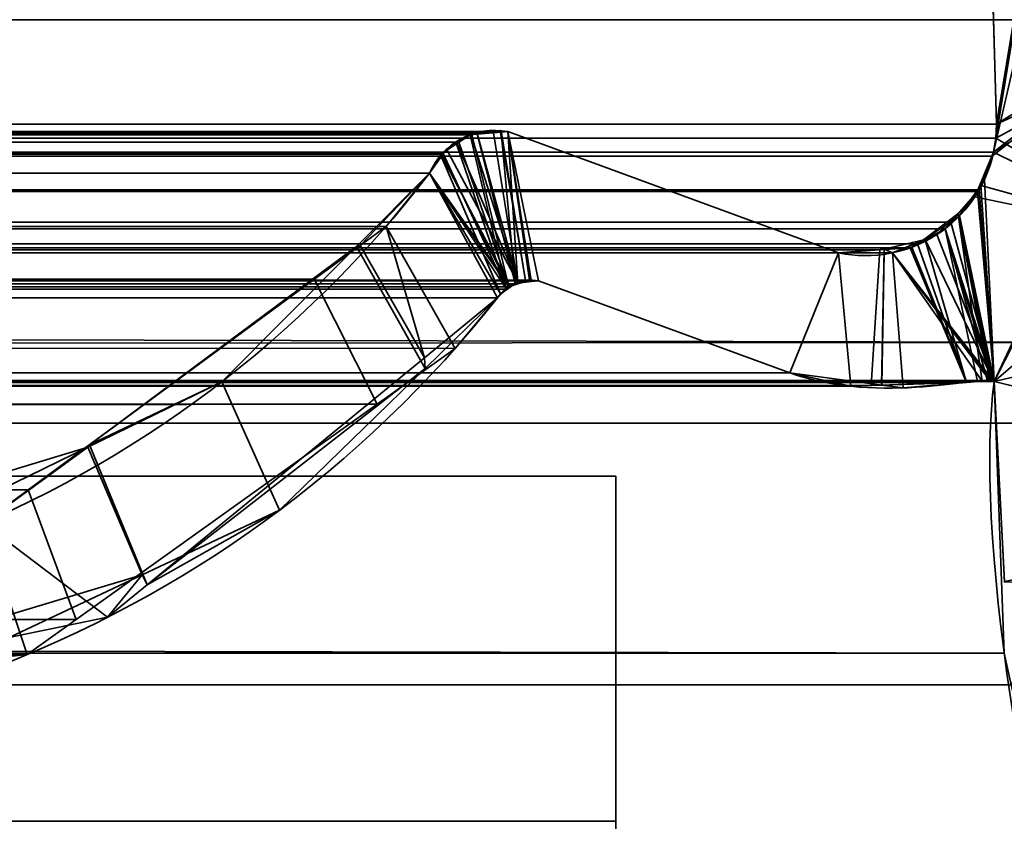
# Model space of a CAD drawing. Header units: millimetres. Extents: x -603 to 3703, y -121 to 193.
# Tile 280 of 656: x 405.55 to 411.25, y -2 to 2.65. Entities that reach past the tile are written whole.
import ezdxf

# ---------------------------------------------------------------- set-up
doc = ezdxf.new("R2010")
doc.units = ezdxf.units.MM
doc.layers.add('151', color=7, linetype='Continuous', true_color=0xffffff)

# ---------------------------------------------------------------- blocks, each defined once
blk = doc.blocks.new('UG_SURFACE_001')
at = {"layer": '151', "color": 252, "linetype": 'Continuous', "lineweight": 35}
for points in [[(603, -18, 2212.25), (603, 174.4, 2212.25), (-603, 174.4, 2212.25), (-603, -18, 2212.25)], [(-453, -18, 2062.2499), (-453, 174.4, 2062.2499), (453, 174.4, 2062.2499), (453, -18, 2062.2499)]]:
    blk.add_3dface(points, dxfattribs=at)
blk = doc.blocks.new('UG_SURFACE_002')
at = {"layer": '151', "color": 35, "linetype": 'Continuous', "lineweight": 35}
for points in [[(-354, 0, 933), (-328, 0, 936.5), (409, 0, 2), (-409, 0, 2)], [(-328, 0, 1523.5), (-354, 0, 1527), (-409, 0, 2019.0001), (409, 0, 2019.0001)], [(-4.4741, 0, 1356.951), (0, 0, 1355.9999), (409, 0, 2), (-328, 0, 936.5)], [(-328, 0, 1171.5), (409, 0, 2019.0001), (-6.4656, 0, 1375.8992), (-9.5263, 0, 1372.4999)], [(409, 0, 2019.0001), (-328, 0, 1171.5), (-328, 0, 1385.5)], [(-328, 0, 1385.5), (-328, 0, 1523.5), (409, 0, 2019.0001)], [(-2.287, 0, 1377.7596), (-6.4656, 0, 1375.8992), (409, 0, 2019.0001)], [(409, 0, 2019.0001), (2.287, 0, 1377.7596), (-2.287, 0, 1377.7596)], [(409, 0, 2), (0, 0, 1355.9999), (4.4741, 0, 1356.951)], [(6.4656, 0, 1375.8992), (2.287, 0, 1377.7596), (409, 0, 2019.0001)], [(4.4741, 0, 1356.951), (8.1746, 0, 1359.6395), (409, 0, 2)], [(9.5263, 0, 1372.4999), (6.4656, 0, 1375.8992), (409, 0, 2019.0001)], [(8.1746, 0, 1359.6395), (10.4616, 0, 1363.6009), (409, 0, 2)], [(409, 0, 2019.0001), (10.9397, 0, 1368.1498), (9.5263, 0, 1372.4999)], [(409, 0, 2019.0001), (409, 0, 2), (10.4616, 0, 1363.6009), (10.9397, 0, 1368.1498)], [(-409, -34, 2019.0001), (409, -34, 2019.0001), (409, 0, 2019.0001), (-409, 0, 2019.0001)], [(-409, 0, 2), (409, 0, 2), (409, -2), (-409, -2)], [(409, 0, 2019.0001), (409, -18, 724), (409, -15.8565, 722.7961)], [(409, 0, 2019.0001), (409, -18, 1301), (409, -15.8565, 1299.7961)], [(409, 0, 2), (409, -13.436, 715.375), (409, -14.9023, 713.7527)], [(409, 0, 2019.0001), (409, -12.9879, 719.6223), (409, -12.7588, 717.4512)], [(409, -15.8565, 722.7961), (409, -14.0836, 721.5129), (409, 0, 2019.0001)], [(409, -14.0836, 721.5129), (409, -12.9879, 719.6223), (409, 0, 2019.0001)], [(409, -15.8565, 1299.7961), (409, -14.0836, 1298.5129), (409, 0, 2019.0001)], [(409, 0, 2), (409, -12.7588, 717.4512), (409, -13.436, 715.375)], [(409, -14.9023, 713.7527), (409, -18, 712), (409, 0, 2)], [(409, -12.7588, 717.4512), (409, 0, 2), (409, 0, 2019.0001)], [(409, -18, 724), (409, 0, 2019.0001), (409, -12.7588, 1294.4512)], [(409, 0, 2019.0001), (409, -18, 1878), (409, -18, 1877.25), (409, -15.8565, 1876.7961)], [(409, -2), (409, 0, 2), (409, -18, 135), (409, -20.226, 135.4248)], [(409, -14.0836, 1298.5129), (409, -12.9879, 1296.6224), (409, 0, 2019.0001)], [(409, 0, 2019.0001), (409, -12.9879, 1873.6223), (409, -12.7588, 1871.4513)], [(409, -15.8565, 1876.7961), (409, -14.0836, 1875.513), (409, 0, 2019.0001)], [(409, 0, 2019.0001), (409, -22.2185, 1876.2825), (409, -20.226, 1877.5752)], [(409, 0, 2), (409, -14.9023, 136.7527), (409, -16.9043, 135.8647)], [(409, -12.9879, 1296.6224), (409, -12.7588, 1294.4512), (409, 0, 2019.0001)], [(409, -14.0836, 1875.513), (409, -12.9879, 1873.6223), (409, 0, 2019.0001)], [(409, 0, 2019.0001), (409, -23.5535, 1874.3222), (409, -22.2185, 1876.2825)], [(409, 0, 2), (409, -13.436, 138.375), (409, -14.9023, 136.7527)], [(409, -12.7588, 1871.4513), (409, -18, 1301), (409, 0, 2019.0001)], [(409, 0, 2019.0001), (409, -34, 2019.0001), (409, -24.0229, 1872), (409, -23.5535, 1874.3222)], [(409, -20.226, 1877.5752), (409, -18, 1878), (409, 0, 2019.0001)], [(409, 0, 2), (409, -12.7588, 140.4512), (409, -13.436, 138.375)], [(409, -12.7588, 140.4512), (409, 0, 2), (409, -18, 712)], [(409, -16.9043, 135.8647), (409, -18, 135.75), (409, -18, 135), (409, 0, 2)]]:
    blk.add_3dface(points, dxfattribs=at)
blk = doc.blocks.new('UG_SURFACE_007')
at = {"layer": '151', "color": 252, "linetype": 'Continuous', "lineweight": 35}
for points in [[(-397, 4.0145, -7.75), (-412, 4.0145, -7.75), (-412, -24.9528, -7.75), (412, -24.9528, -7.75)], [(397, 4.0145, -8.75), (412, 4.0145, -8.75), (412, -24.9528, -8.75), (-412, -24.9528, -8.75)], [(397, 4.0145, -7.75), (-397, 4.0145, -7.75), (412, -24.9528, -7.75)], [(412, -24.9528, -7.75), (412, 4.0145, -7.75), (397, 4.0145, -7.75)]]:
    blk.add_3dface(points, dxfattribs=at)
blk = doc.blocks.new('UG_SURFACE_010')
at = {"layer": '151', "color": 7, "linetype": 'Continuous', "lineweight": 35}
for points in [[(411.2049, 2.0412, 2020.4549), (411.1224, 4.9715, 2020.3724), (412.0888, 7.3541, 2021.3387)], [(411.1882, 1.8784, 2020.4382), (412.0888, 7.3541, 2021.3387), (412.1321, 6.0177, 2021.3821), (412.1284, 5.9608, 2021.3785)], [(412.0888, 7.3541, 2021.3387), (411.1882, 1.8784, 2020.4382), (411.2011, 1.9593, 2020.4511)], [(412.0888, 7.3541, 2021.3387), (411.2011, 1.9593, 2020.4511), (411.2049, 2.0412, 2020.4549)], [(412.175, 2.6459, 2021.425), (412.1284, 5.9608, 2021.3785), (-412.1284, 5.9608, 2021.3785), (-412.175, 2.6459, 2021.425)], [(412.1284, 5.9608, 2021.3785), (412.175, 2.6459, 2021.425), (411.1882, 1.8784, 2020.4382)], [(-411.2049, 2.0412, 2020.4549), (-411.1224, 4.9715, 2020.3724), (411.1224, 4.9715, 2020.3724), (411.2049, 2.0412, 2020.4549)], [(412.1643, 0.7759, 2021.4143), (-412.175, 2.6459, 2021.425), (-412.1673, 0.3027, 2021.4171)], [(412.1643, 0.7759, 2021.4143), (412.175, 2.6459, 2021.425), (-412.175, 2.6459, 2021.425)], [(412.175, 2.6459, 2021.425), (411.1926, 0.5499, 2020.4425), (411.1052, 1.66, 2020.3552), (411.1792, 1.8545, 2020.4291)], [(411.1792, 1.8545, 2020.4291), (411.1882, 1.8784, 2020.4382), (412.175, 2.6459, 2021.425)], [(411.1926, 0.5499, 2020.4425), (412.175, 2.6459, 2021.425), (412.1643, 0.7759, 2021.4143)], [(-411.2011, 1.9593, 2020.4511), (-411.2049, 2.0412, 2020.4549), (411.2049, 2.0412, 2020.4549)], [(-411.2011, 1.9593, 2020.4511), (411.2049, 2.0412, 2020.4549), (411.2011, 1.9593, 2020.4511)], [(-408.3734, 1.997, 2017.6234), (-410.2899, 1.295, 2019.5398), (410.2899, 1.295, 2019.5398), (408.3734, 1.997, 2017.6234)], [(408.2916, 1.9903, 2017.5416), (-408.2916, 1.9903, 2017.5416), (-408.3734, 1.997, 2017.6234), (408.3734, 1.997, 2017.6234)], [(408.2916, 1.9903, 2017.5416), (408.3734, 1.997, 2017.6234), (408.5004, 1.1362, 2017.7505), (408.4318, 1.1141, 2017.6818)], [(408.3734, 1.997, 2017.6234), (408.5515, 1.1329, 2017.8015), (408.5031, 1.136, 2017.7531)], [(410.0084, 0.5991, 2019.2585), (408.5515, 1.1329, 2017.8015), (408.3734, 1.997, 2017.6234), (410.2899, 1.295, 2019.5398)], [(408.5031, 1.136, 2017.7531), (408.5004, 1.1362, 2017.7505), (408.3734, 1.997, 2017.6234)], [(411.2011, 1.9593, 2020.4511), (411.1882, 1.8784, 2020.4382), (-411.1882, 1.8784, 2020.4382), (-411.2011, 1.9593, 2020.4511)], [(408.1661, 1.9799, 2017.416), (-408.1661, 1.9799, 2017.416), (-408.2916, 1.9903, 2017.5416), (408.2916, 1.9903, 2017.5416)], [(-408.1552, 1.979, 2017.4053), (-408.1661, 1.9799, 2017.416), (408.1661, 1.9799, 2017.416)], [(-408.1552, 1.979, 2017.4053), (408.1661, 1.9799, 2017.416), (408.1552, 1.979, 2017.4053)], [(408.1552, 1.979, 2017.4053), (-408.0896, 1.9354, 2017.3397), (-408.1552, 1.979, 2017.4053)], [(408.1552, 1.979, 2017.4053), (408.0896, 1.9354, 2017.3397), (-408.0896, 1.9354, 2017.3397)], [(408.3799, 1.0973, 2017.6299), (408.0896, 1.9354, 2017.3397), (408.1552, 1.979, 2017.4053), (408.1661, 1.9799, 2017.416)], [(408.1661, 1.9799, 2017.416), (408.2916, 1.9903, 2017.5416), (408.4318, 1.1141, 2017.6818), (408.3799, 1.0973, 2017.6299)], [(-407.9977, 1.8741, 2017.2477), (-408.0896, 1.9354, 2017.3397), (408.0896, 1.9354, 2017.3397)], [(-407.9977, 1.8741, 2017.2477), (408.0896, 1.9354, 2017.3397), (407.9977, 1.8741, 2017.2477)], [(407.9921, 1.8656, 2017.2422), (407.9977, 1.8741, 2017.2477), (408.0896, 1.9354, 2017.3397), (408.3799, 1.0973, 2017.6299)], [(-411.1882, 1.8784, 2020.4382), (411.1882, 1.8784, 2020.4382), (411.1792, 1.8545, 2020.4291)], [(411.1792, 1.8545, 2020.4291), (-411.18, 1.8536, 2020.4301), (-411.1882, 1.8784, 2020.4382)], [(-411.1357, 1.7194, 2020.3857), (-411.18, 1.8536, 2020.4301), (411.1792, 1.8545, 2020.4291)], [(-411.1357, 1.7194, 2020.3857), (411.1792, 1.8545, 2020.4291), (411.1052, 1.66, 2020.3552)], [(407.9977, 1.8741, 2017.2477), (-407.9921, 1.8656, 2017.2422), (-407.9977, 1.8741, 2017.2477)], [(407.9977, 1.8741, 2017.2477), (407.9921, 1.8656, 2017.2422), (-407.9921, 1.8656, 2017.2422)], [(407.9214, 1.7573, 2017.1714), (-407.9214, 1.7573, 2017.1714), (-407.9921, 1.8656, 2017.2422), (407.9921, 1.8656, 2017.2422)], [(408.3799, 1.0973, 2017.6299), (407.9214, 1.7573, 2017.1714), (407.9921, 1.8656, 2017.2422)], [(-411.1357, 1.7194, 2020.3857), (411.1052, 1.66, 2020.3552), (411.0961, 1.6497, 2020.3462)], [(411.0961, 1.6497, 2020.3462), (-411.0914, 1.6556, 2020.3414), (-411.1357, 1.7194, 2020.3857)], [(-407.9214, 1.7573, 2017.1714), (407.9214, 1.7573, 2017.1714), (407.6691, 1.4475, 2016.9191)], [(-407.6691, 1.4475, 2016.9191), (-407.9214, 1.7573, 2017.1714), (407.6691, 1.4475, 2016.9191)], [(408.3143, 1.0331, 2017.5643), (408.0694, 0.7409, 2017.3194), (407.6691, 1.4475, 2016.9191), (407.9214, 1.7573, 2017.1714)], [(407.9214, 1.7573, 2017.1714), (408.3799, 1.0973, 2017.6299), (408.3673, 1.085, 2017.6172)], [(408.3673, 1.085, 2017.6172), (408.3143, 1.0331, 2017.5643), (407.9214, 1.7573, 2017.1714)], [(-410.9856, 1.5029, 2020.2355), (-411.0914, 1.6556, 2020.3414), (411.0961, 1.6497, 2020.3462)], [(411.0961, 1.6497, 2020.3462), (411.1052, 1.66, 2020.3552), (411.1926, 0.5499, 2020.4425)], [(-410.9422, 1.4746, 2020.1921), (-410.9856, 1.5029, 2020.2355), (411.0961, 1.6497, 2020.3462)], [(411.0961, 1.6497, 2020.3462), (410.941, 1.4726, 2020.191), (-410.9422, 1.4746, 2020.1921)], [(411.1926, 0.5499, 2020.4425), (410.941, 1.4726, 2020.191), (411.0961, 1.6497, 2020.3462)], [(-410.9422, 1.4746, 2020.1921), (410.9071, 1.4339, 2020.1571), (410.7471, 1.3465, 2019.9971)], [(-410.9422, 1.4746, 2020.1921), (410.941, 1.4726, 2020.191), (410.9071, 1.4339, 2020.1571)], [(410.7471, 1.3465, 2019.9971), (-410.7465, 1.3476, 2019.9964), (-410.9422, 1.4746, 2020.1921)], [(407.6691, 1.4475, 2016.9191), (407.2531, 1.1411, 2016.5031), (-407.2531, 1.1411, 2016.5031), (-407.6691, 1.4475, 2016.9191)], [(407.2531, 1.1411, 2016.5031), (407.6691, 1.4475, 2016.9191), (408.0694, 0.7409, 2017.3194), (407.618, 0.4178, 2016.8679)], [(410.7471, 1.3465, 2019.9971), (410.9071, 1.4339, 2020.1571), (411.0952, 0.5484, 2020.3452), (411.0318, 0.5441, 2020.2818)], [(411.1926, 0.5499, 2020.4425), (410.9071, 1.4339, 2020.1571), (410.941, 1.4726, 2020.191)], [(410.9071, 1.4339, 2020.1571), (411.1524, 0.5522, 2020.4024), (411.0952, 0.5484, 2020.3452)], [(410.9071, 1.4339, 2020.1571), (411.1767, 0.5539, 2020.4268), (411.1524, 0.5522, 2020.4024)], [(410.9071, 1.4339, 2020.1571), (411.1807, 0.5541, 2020.4308), (411.1767, 0.5539, 2020.4268)], [(410.9071, 1.4339, 2020.1571), (411.1926, 0.5499, 2020.4425), (411.1875, 0.5517, 2020.4375)], [(411.1875, 0.5517, 2020.4375), (411.1807, 0.5541, 2020.4308), (410.9071, 1.4339, 2020.1571)], [(-410.7465, 1.3476, 2019.9964), (410.7471, 1.3465, 2019.9971), (410.7048, 1.3234, 2019.9549)], [(-410.7153, 1.3273, 2019.9654), (-410.7465, 1.3476, 2019.9964), (410.7048, 1.3234, 2019.9549)], [(-410.7153, 1.3273, 2019.9654), (410.7048, 1.3234, 2019.9549), (410.529, 1.3114, 2019.779)], [(410.529, 1.3114, 2019.779), (-410.5288, 1.3132, 2019.7787), (-410.7153, 1.3273, 2019.9654)], [(-410.5288, 1.3132, 2019.7787), (410.529, 1.3114, 2019.779), (410.2899, 1.295, 2019.5398)], [(410.2899, 1.295, 2019.5398), (-410.2899, 1.295, 2019.5398), (-410.5288, 1.3132, 2019.7787)], [(410.529, 1.3114, 2019.779), (410.7048, 1.3234, 2019.9549), (411.0318, 0.5441, 2020.2818), (410.4793, 0.5255, 2019.7294)], [(411.0318, 0.5441, 2020.2818), (410.7048, 1.3234, 2019.9549), (410.7471, 1.3465, 2019.9971)], [(410.2899, 1.295, 2019.5398), (410.3616, 0.5215, 2019.6116), (410.0084, 0.5991, 2019.2585)], [(410.4793, 0.5255, 2019.7294), (410.3616, 0.5215, 2019.6116), (410.2899, 1.295, 2019.5398), (410.529, 1.3114, 2019.779)], [(405.5958, -0.0797, 2014.8458), (-405.5958, -0.0797, 2014.8458), (-407.2531, 1.1411, 2016.5031), (407.2531, 1.1411, 2016.5031)], [(405.5958, -0.0797, 2014.8458), (407.2531, 1.1411, 2016.5031), (407.618, 0.4178, 2016.8679), (405.873, -0.8311, 2015.1231)], [(408.5515, 1.1329, 2017.8015), (410.0084, 0.5991, 2019.2585), (-410.0084, 0.5991, 2019.2585), (-408.5515, 1.1329, 2017.8015)], [(-408.5515, 1.1329, 2017.8015), (-408.5037, 1.1273, 2017.7536), (408.5031, 1.136, 2017.7531)], [(408.5031, 1.136, 2017.7531), (408.5515, 1.1329, 2017.8015), (-408.5515, 1.1329, 2017.8015)], [(408.5004, 1.1362, 2017.7505), (-408.5037, 1.1273, 2017.7536), (-408.4307, 1.1188, 2017.6806)], [(408.5004, 1.1362, 2017.7505), (408.5031, 1.136, 2017.7531), (-408.5037, 1.1273, 2017.7536)], [(-408.4307, 1.1188, 2017.6806), (408.4318, 1.1141, 2017.6818), (408.5004, 1.1362, 2017.7505)], [(408.3799, 1.0973, 2017.6299), (-408.4307, 1.1188, 2017.6806), (-408.417, 1.1172, 2017.6671)], [(408.3799, 1.0973, 2017.6299), (408.4318, 1.1141, 2017.6818), (-408.4307, 1.1188, 2017.6806)], [(-408.417, 1.1172, 2017.6671), (408.3673, 1.085, 2017.6172), (408.3799, 1.0973, 2017.6299)], [(-408.417, 1.1172, 2017.6671), (-408.3681, 1.082, 2017.6182), (408.3673, 1.085, 2017.6172)], [(408.3673, 1.085, 2017.6172), (-408.3681, 1.082, 2017.6182), (-408.3325, 1.0564, 2017.5824)], [(-408.3325, 1.0564, 2017.5824), (408.3143, 1.0331, 2017.5643), (408.3673, 1.085, 2017.6172)], [(-408.3325, 1.0564, 2017.5824), (-408.3143, 1.0331, 2017.5643), (408.3143, 1.0331, 2017.5643)], [(-408.3143, 1.0331, 2017.5643), (-407.6002, 0.4479, 2016.8502), (407.618, 0.4178, 2016.8679)], [(407.618, 0.4178, 2016.8679), (408.0694, 0.7409, 2017.3194), (-408.3143, 1.0331, 2017.5643)], [(408.0694, 0.7409, 2017.3194), (408.3143, 1.0331, 2017.5643), (-408.3143, 1.0331, 2017.5643)], [(-412.1673, 0.3027, 2021.4171), (412.1944, 0.3073, 2021.4443), (412.1643, 0.7759, 2021.4143)], [(411.1926, 0.5499, 2020.4425), (412.1643, 0.7759, 2021.4143), (412.1944, 0.3073, 2021.4443)], [(-410.3616, 0.5215, 2019.6116), (410.0084, 0.5991, 2019.2585), (410.3616, 0.5215, 2019.6116)], [(-410.3616, 0.5215, 2019.6116), (-410.0084, 0.5991, 2019.2585), (410.0084, 0.5991, 2019.2585)], [(411.2493, -1.0249, 2020.4992), (-411.2823, -1.2143, 2020.5324), (-411.1926, 0.5499, 2020.4425)], [(411.1926, 0.5499, 2020.4425), (-411.1926, 0.5499, 2020.4425), (-411.1875, 0.5517, 2020.4375), (411.1875, 0.5517, 2020.4375)], [(-411.1926, 0.5499, 2020.4425), (411.1926, 0.5499, 2020.4425), (411.2493, -1.0249, 2020.4992)], [(411.1807, 0.5541, 2020.4308), (-411.1875, 0.5517, 2020.4375), (-411.1807, 0.5541, 2020.4308)], [(411.1807, 0.5541, 2020.4308), (411.1875, 0.5517, 2020.4375), (-411.1875, 0.5517, 2020.4375)], [(-411.1807, 0.5541, 2020.4308), (-411.1767, 0.5539, 2020.4268), (411.1767, 0.5539, 2020.4268), (411.1807, 0.5541, 2020.4308)], [(411.1767, 0.5539, 2020.4268), (-411.1767, 0.5539, 2020.4268), (-411.1524, 0.5522, 2020.4024), (411.1524, 0.5522, 2020.4024)], [(411.1524, 0.5522, 2020.4024), (-411.1524, 0.5522, 2020.4024), (-411.0952, 0.5484, 2020.3452), (411.0952, 0.5484, 2020.3452)], [(411.0952, 0.5484, 2020.3452), (-411.0952, 0.5484, 2020.3452), (-411.0318, 0.5441, 2020.2818)], [(411.0318, 0.5441, 2020.2818), (411.0952, 0.5484, 2020.3452), (-411.0318, 0.5441, 2020.2818)], [(-411.0318, 0.5441, 2020.2818), (-410.4793, 0.5255, 2019.7294), (410.4793, 0.5255, 2019.7294), (411.0318, 0.5441, 2020.2818)], [(410.3616, 0.5215, 2019.6116), (-410.4793, 0.5255, 2019.7294), (-410.3616, 0.5215, 2019.6116)], [(410.3616, 0.5215, 2019.6116), (410.4793, 0.5255, 2019.7294), (-410.4793, 0.5255, 2019.7294)], [(411.2903, -1.2084, 2020.5402), (411.2493, -1.0249, 2020.4992), (411.1926, 0.5499, 2020.4425), (412.1944, 0.3073, 2021.4443)], [(407.618, 0.4178, 2016.8679), (-407.6002, 0.4479, 2016.8502), (-406.0557, -0.8177, 2015.3058)], [(407.618, 0.4178, 2016.8679), (-406.0557, -0.8177, 2015.3058), (-405.8918, -0.8516, 2015.1417)], [(-405.8918, -0.8516, 2015.1417), (405.873, -0.8311, 2015.1231), (407.618, 0.4178, 2016.8679)], [(412.3484, -2.085, 2021.5983), (412.1944, 0.3073, 2021.4443), (-412.1673, 0.3027, 2021.4171)], [(412.3484, -2.085, 2021.5983), (-412.1673, 0.3027, 2021.4171), (-412.1649, -0.4257, 2021.4148)], [(-405.5958, -0.0797, 2014.8458), (405.5958, -0.0797, 2014.8458), (405.3343, -0.2724, 2014.5843)], [(405.873, -0.8311, 2015.1231), (405.5894, -1.0341, 2014.8394), (405.3343, -0.2724, 2014.5843), (405.5958, -0.0797, 2014.8458)], [(403.6761, -0.4788, 2012.9261), (405.3343, -0.2724, 2014.5843), (405.5894, -1.0341, 2014.8394), (403.8659, -1.2227, 2013.1159)], [(-412.1649, -0.4257, 2021.4148), (-412.375, -2.1926, 2021.625), (412.4011, -2.2235, 2021.651)], [(-412.1649, -0.4257, 2021.4148), (412.4011, -2.2235, 2021.651), (412.3484, -2.085, 2021.5983)], [(405.5894, -1.0341, 2014.8394), (405.873, -0.8311, 2015.1231), (-405.8918, -0.8516, 2015.1417)], [(403.8659, -1.2227, 2013.1159), (405.5894, -1.0341, 2014.8394), (-405.8918, -0.8516, 2015.1417)], [(411.2493, -1.0249, 2020.4992), (411.2903, -1.2084, 2020.5402), (-411.2823, -1.2143, 2020.5324)], [(-411.2858, -1.283, 2020.5357), (411.2903, -1.2084, 2020.5402), (411.755, -3.2885, 2021.0049)], [(-411.2858, -1.283, 2020.5357), (-411.2823, -1.2143, 2020.5324), (411.2903, -1.2084, 2020.5402)], [(411.755, -3.2885, 2021.0049), (-411.8236, -3.4661, 2021.0736), (-411.2858, -1.283, 2020.5357)], [(405.531, -4.6458, 2014.781), (401.6825, -1.8586, 2010.9324), (405.4683, -4.0486, 2014.7183), (405.5561, -4.1276, 2014.806)]]:
    blk.add_3dface(points, dxfattribs=at)
blk = doc.blocks.new('UG_SURFACE_011')
at = {"layer": '151', "color": 7, "linetype": 'Continuous', "lineweight": 35}
for points in [[(412.1284, 5.9608, -8.75), (412.175, 2.6459, -8.75), (410.8703, 6.3656, -8.75), (410.9498, 6.4447, -8.75)], [(411.0944, 5.0879, -8.75), (411.0816, 5.1408, -8.75), (410.8703, 6.3656, -8.75), (412.175, 2.6459, -8.75)], [(412.175, 2.6459, 2021.425), (412.1284, 5.9608, 2021.3785), (411.1224, 4.9715, 2020.3724), (411.2049, 2.0412, 2020.4549)], [(412.175, 2.6459, -8.75), (411.1224, 4.9715, -8.75), (411.0944, 5.0879, -8.75)], [(411.2049, 2.0412, -8.75), (411.1224, 4.9715, -8.75), (412.175, 2.6459, -8.75), (412.175, 2.4846, -8.75)], [(411.2049, 2.0412, 2020.4549), (411.1224, 4.9715, 2020.3724), (411.1224, 4.9715, -8.75), (411.2049, 2.0412, -8.75)], [(411.2049, 2.0412, 2020.4549), (412.1744, 2.4847, 2021.4245), (412.175, 2.6459, 2021.425)], [(411.1882, 1.8784, 2020.4382), (411.1357, 1.7194, 2020.3857), (411.1926, 0.5499, 2020.4425), (412.1744, 2.4847, 2021.4245)], [(411.2011, 1.9593, 2020.4511), (411.1882, 1.8784, 2020.4382), (412.1744, 2.4847, 2021.4245)], [(412.1649, -0.4257, 2021.4148), (412.1744, 2.4847, 2021.4245), (411.1926, 0.5499, 2020.4425), (411.2516, -0.6106, 2020.5016)], [(412.1744, 2.4847, 2021.4245), (411.2049, 2.0412, 2020.4549), (411.2011, 1.9593, 2020.4511)], [(412.175, 2.4846, -8.75), (412.1752, 1.3919, -8.75), (411.2011, 1.9593, -8.75), (411.2049, 2.0412, -8.75)], [(408.3292, 2.003, -8.75), (408.1974, 1.9858, -8.75), (408.197, 1.9825, 2017.447)], [(408.197, 1.9825, 2017.447), (408.3356, 1.9939, 2017.5855), (408.3292, 2.003, -8.75)], [(408.1974, 1.9858, -8.75), (408.3292, 2.003, -8.75), (408.4763, 1.1339, -8.75), (408.4339, 1.1185, -8.75)], [(408.4763, 1.1339, -8.75), (408.3292, 2.003, -8.75), (408.3352, 2.0022, -8.75)], [(408.3356, 1.9939, 2017.5855), (408.3352, 2.0022, -8.75), (408.3292, 2.003, -8.75)], [(408.3352, 2.0022, -8.75), (408.3734, 1.997, -8.75), (408.5098, 1.1335, -8.75), (408.4763, 1.1339, -8.75)], [(408.3734, 1.997, -8.75), (408.3352, 2.0022, -8.75), (408.3356, 1.9939, 2017.5855)], [(408.3734, 1.997, 2017.6234), (408.3356, 1.9939, 2017.5855), (408.417, 1.1172, 2017.6671), (408.4324, 1.119, 2017.6826)], [(408.3356, 1.9939, 2017.5855), (408.3734, 1.997, 2017.6234), (408.3734, 1.997, -8.75)], [(408.3734, 1.997, -8.75), (408.5515, 1.1329, -8.75), (408.5098, 1.1335, -8.75)], [(408.3734, 1.997, -8.75), (410.2899, 1.295, -8.75), (410.0084, 0.5991, -8.75), (408.5515, 1.1329, -8.75)], [(410.2899, 1.295, 2019.5398), (408.3734, 1.997, 2017.6234), (408.5515, 1.1329, 2017.8015), (410.0084, 0.5991, 2019.2585)], [(408.4324, 1.119, 2017.6826), (408.5104, 1.1281, 2017.7603), (408.3734, 1.997, 2017.6234)], [(408.5104, 1.1281, 2017.7603), (408.5515, 1.1329, 2017.8015), (408.3734, 1.997, 2017.6234)], [(408.3734, 1.997, 2017.6234), (410.2899, 1.295, 2019.5398), (410.2899, 1.295, -8.75), (408.3734, 1.997, -8.75)], [(411.2011, 1.9593, 2020.4511), (411.2049, 2.0412, 2020.4549), (411.2049, 2.0412, -8.75), (411.2011, 1.9593, -8.75)], [(408.1605, 1.9809, -8.75), (408.0782, 1.9312, -8.75), (408.0776, 1.9273, 2017.3275)], [(408.0776, 1.9273, 2017.3275), (408.1552, 1.979, 2017.4053), (408.1605, 1.9809, -8.75)], [(408.1552, 1.979, 2017.4053), (408.0776, 1.9273, 2017.3275), (408.3661, 1.0806, 2017.616)], [(408.0782, 1.9312, -8.75), (408.1605, 1.9809, -8.75), (408.4339, 1.1185, -8.75)], [(408.1552, 1.979, 2017.4053), (408.1974, 1.9858, -8.75), (408.1605, 1.9809, -8.75)], [(408.1552, 1.979, 2017.4053), (408.197, 1.9825, 2017.447), (408.1974, 1.9858, -8.75)], [(408.3661, 1.0806, 2017.616), (408.417, 1.1172, 2017.6671), (408.197, 1.9825, 2017.447), (408.1552, 1.979, 2017.4053)], [(408.4339, 1.1185, -8.75), (408.1605, 1.9809, -8.75), (408.1974, 1.9858, -8.75)], [(408.3356, 1.9939, 2017.5855), (408.197, 1.9825, 2017.447), (408.417, 1.1172, 2017.6671)], [(412.1752, 1.3919, -8.75), (411.1882, 1.8784, -8.75), (411.2011, 1.9593, -8.75)], [(411.2011, 1.9593, -8.75), (411.1882, 1.8784, -8.75), (411.1882, 1.8784, 2020.4382), (411.2011, 1.9593, 2020.4511)], [(408.0192, 1.8956, -8.75), (407.9911, 1.8559, -8.75), (407.987, 1.8578, 2017.2369)], [(407.987, 1.8578, 2017.2369), (407.9977, 1.8741, 2017.2477), (408.0192, 1.8956, -8.75)], [(408.4339, 1.1185, -8.75), (408.3853, 1.1008, -8.75), (407.9911, 1.8559, -8.75), (408.0192, 1.8956, -8.75)], [(407.9977, 1.8741, 2017.2477), (408.0782, 1.9312, -8.75), (408.0192, 1.8956, -8.75)], [(407.9977, 1.8741, 2017.2477), (408.0776, 1.9273, 2017.3275), (408.0782, 1.9312, -8.75)], [(408.3661, 1.0806, 2017.616), (408.0776, 1.9273, 2017.3275), (407.9977, 1.8741, 2017.2477)], [(408.0192, 1.8956, -8.75), (408.0782, 1.9312, -8.75), (408.4339, 1.1185, -8.75)], [(408.3325, 1.0564, 2017.5824), (407.987, 1.8578, 2017.2369), (407.9214, 1.7573, 2017.1714)], [(407.9214, 1.7573, 2017.1714), (407.987, 1.8578, 2017.2369), (407.9911, 1.8559, -8.75)], [(407.9214, 1.7573, -8.75), (407.9911, 1.8559, -8.75), (408.3853, 1.1008, -8.75)], [(407.9911, 1.8559, -8.75), (407.9214, 1.7573, -8.75), (407.9214, 1.7573, 2017.1714)], [(407.9977, 1.8741, 2017.2477), (407.987, 1.8578, 2017.2369), (408.3325, 1.0564, 2017.5824), (408.3661, 1.0806, 2017.616)], [(411.1079, 1.6861, -8.75), (411.1882, 1.8784, -8.75), (412.1752, 1.3919, -8.75)], [(411.1882, 1.8784, -8.75), (411.1079, 1.6861, -8.75), (411.1135, 1.6875, 2020.3636)], [(411.1135, 1.6875, 2020.3636), (411.1357, 1.7194, 2020.3857), (411.1882, 1.8784, -8.75)], [(411.1357, 1.7194, 2020.3857), (411.1882, 1.8784, 2020.4382), (411.1882, 1.8784, -8.75)], [(407.4979, 1.3318, -8.75), (407.9214, 1.7573, -8.75), (408.3143, 1.0331, -8.75), (407.8954, 0.6251, -8.75)], [(407.9214, 1.7573, -8.75), (407.4979, 1.3318, -8.75), (407.5188, 1.3368, 2016.7689)], [(407.5188, 1.3368, 2016.7689), (407.6691, 1.4475, 2016.9191), (407.9214, 1.7573, -8.75)], [(407.9214, 1.7573, 2017.1714), (407.6691, 1.4475, 2016.9191), (407.8908, 0.6861, 2017.1409), (408.3143, 1.0331, 2017.5643)], [(407.6691, 1.4475, 2016.9191), (407.9214, 1.7573, 2017.1714), (407.9214, 1.7573, -8.75)], [(407.9214, 1.7573, -8.75), (408.3853, 1.1008, -8.75), (408.3668, 1.0832, -8.75)], [(408.3668, 1.0832, -8.75), (408.3143, 1.0331, -8.75), (407.9214, 1.7573, -8.75)], [(408.3143, 1.0331, 2017.5643), (408.3325, 1.0564, 2017.5824), (407.9214, 1.7573, 2017.1714)], [(411.1926, 0.5499, 2020.4425), (411.1357, 1.7194, 2020.3857), (411.1135, 1.6875, 2020.3636)], [(411.1135, 1.6875, 2020.3636), (410.9909, 1.5104, 2020.2408), (411.1926, 0.5499, 2020.4425)], [(410.9909, 1.5104, 2020.2408), (411.1135, 1.6875, 2020.3636), (411.0797, 1.6187, -8.75)], [(411.1135, 1.6875, 2020.3636), (411.1079, 1.6861, -8.75), (411.0797, 1.6187, -8.75)], [(412.1752, 1.3919, -8.75), (411.0797, 1.6187, -8.75), (411.1079, 1.6861, -8.75)], [(410.9806, 1.5204, -8.75), (411.0797, 1.6187, -8.75), (412.1752, 1.3919, -8.75), (411.1926, 0.5499, -8.75)], [(411.0797, 1.6187, -8.75), (410.9806, 1.5204, -8.75), (410.9909, 1.5104, 2020.2408)], [(410.9806, 1.5204, -8.75), (410.8599, 1.4006, -8.75), (410.7907, 1.3763, 2020.0408)], [(410.7907, 1.3763, 2020.0408), (410.9856, 1.5029, 2020.2355), (410.9806, 1.5204, -8.75)], [(411.0318, 0.5441, 2020.2818), (411.1222, 0.5502, 2020.3722), (410.9856, 1.5029, 2020.2355), (410.7907, 1.3763, 2020.0408)], [(411.1926, 0.5499, -8.75), (410.8599, 1.4006, -8.75), (410.9806, 1.5204, -8.75)], [(410.9856, 1.5029, 2020.2355), (410.9909, 1.5104, 2020.2408), (410.9806, 1.5204, -8.75)], [(410.9909, 1.5104, 2020.2408), (410.9856, 1.5029, 2020.2355), (411.1926, 0.5499, 2020.4425)], [(411.1222, 0.5502, 2020.3722), (411.1663, 0.5532, 2020.4163), (410.9856, 1.5029, 2020.2355)], [(411.1663, 0.5532, 2020.4163), (411.1807, 0.5541, 2020.4308), (410.9856, 1.5029, 2020.2355)], [(411.1807, 0.5541, 2020.4308), (411.1838, 0.553, 2020.4339), (411.1926, 0.5499, 2020.4425), (410.9856, 1.5029, 2020.2355)], [(407.8908, 0.6861, 2017.1409), (407.6691, 1.4475, 2016.9191), (407.5188, 1.3368, 2016.7689)], [(410.7912, 1.3722, -8.75), (410.6029, 1.2944, -8.75), (410.5542, 1.3151, 2019.8042)], [(410.5542, 1.3151, 2019.8042), (410.7153, 1.3273, 2019.9654), (410.7912, 1.3722, -8.75)], [(411.1874, 0.5524, -8.75), (410.6029, 1.2944, -8.75), (410.7912, 1.3722, -8.75)], [(410.7907, 1.3763, 2020.0408), (410.7153, 1.3273, 2019.9654), (411.0318, 0.5441, 2020.2818)], [(410.7153, 1.3273, 2019.9654), (410.7907, 1.3763, 2020.0408), (410.7912, 1.3722, -8.75)], [(410.8599, 1.4006, -8.75), (410.7912, 1.3722, -8.75), (410.7907, 1.3763, 2020.0408)], [(410.7912, 1.3722, -8.75), (410.8599, 1.4006, -8.75), (411.1926, 0.5499, -8.75), (411.1874, 0.5524, -8.75)], [(411.2517, -0.6131, -8.75), (411.1926, 0.5499, -8.75), (412.1752, 1.3919, -8.75), (412.2308, -0.5866, -8.75)], [(407.5188, 1.3368, 2016.7689), (405.9502, 0.1813, 2015.2001), (406.2857, -0.6292, 2015.5356), (407.8908, 0.6861, 2017.1409)], [(405.9502, 0.1813, 2015.2001), (407.5188, 1.3368, 2016.7689), (407.4979, 1.3318, -8.75)], [(407.4979, 1.3318, -8.75), (406.7172, 0.5474, -8.75), (405.9502, 0.1813, 2015.2001)], [(407.8954, 0.6251, -8.75), (407.052, -0.1965, -8.75), (406.7172, 0.5474, -8.75), (407.4979, 1.3318, -8.75)], [(410.5542, 1.3151, 2019.8042), (410.2899, 1.295, 2019.5398), (410.3616, 0.5215, 2019.6116), (410.5381, 0.5275, 2019.788)], [(410.2899, 1.295, 2019.5398), (410.5542, 1.3151, 2019.8042), (410.5553, 1.2945, -8.75)], [(410.5381, 0.5275, 2019.788), (411.0318, 0.5441, 2020.2818), (410.7153, 1.3273, 2019.9654), (410.5542, 1.3151, 2019.8042)], [(410.6029, 1.2944, -8.75), (410.5553, 1.2945, -8.75), (410.5542, 1.3151, 2019.8042)], [(410.5407, 0.5283, -8.75), (410.0084, 0.5991, -8.75), (410.2899, 1.295, -8.75), (410.5553, 1.2945, -8.75)], [(410.0084, 0.5991, 2019.2585), (410.3616, 0.5215, 2019.6116), (410.2899, 1.295, 2019.5398)], [(410.5553, 1.2945, -8.75), (410.2899, 1.295, -8.75), (410.2899, 1.295, 2019.5398)], [(410.5553, 1.2945, -8.75), (410.6029, 1.2944, -8.75), (410.6647, 0.5118, -8.75), (410.5407, 0.5283, -8.75)], [(410.6029, 1.2944, -8.75), (411.1681, 0.5555, -8.75), (411.1663, 0.5553, -8.75)], [(411.1663, 0.5553, -8.75), (411.1223, 0.5515, -8.75), (410.6029, 1.2944, -8.75)], [(411.1223, 0.5515, -8.75), (410.6647, 0.5118, -8.75), (410.6029, 1.2944, -8.75)], [(410.6029, 1.2944, -8.75), (411.1874, 0.5524, -8.75), (411.1839, 0.553, -8.75)], [(411.1839, 0.553, -8.75), (411.1681, 0.5555, -8.75), (410.6029, 1.2944, -8.75)], [(408.417, 1.1172, 2017.6671), (408.3661, 1.0806, 2017.616), (408.3668, 1.0832, -8.75)], [(408.417, 1.1172, 2017.6671), (408.3668, 1.0832, -8.75), (408.3853, 1.1008, -8.75)], [(408.417, 1.1172, 2017.6671), (408.3853, 1.1008, -8.75), (408.4339, 1.1185, -8.75)], [(408.4339, 1.1185, -8.75), (408.4324, 1.119, 2017.6826), (408.417, 1.1172, 2017.6671)], [(408.4763, 1.1339, -8.75), (408.5104, 1.1281, 2017.7603), (408.4324, 1.119, 2017.6826)], [(408.4324, 1.119, 2017.6826), (408.4339, 1.1185, -8.75), (408.4763, 1.1339, -8.75)], [(408.4763, 1.1339, -8.75), (408.5098, 1.1335, -8.75), (408.5104, 1.1281, 2017.7603)], [(408.5104, 1.1281, 2017.7603), (408.5098, 1.1335, -8.75), (408.5515, 1.1329, -8.75)], [(408.5515, 1.1329, -8.75), (408.5515, 1.1329, 2017.8015), (408.5104, 1.1281, 2017.7603)], [(408.5515, 1.1329, -8.75), (410.0084, 0.5991, -8.75), (410.0084, 0.5991, 2019.2585), (408.5515, 1.1329, 2017.8015)], [(408.3143, 1.0331, -8.75), (408.3143, 1.0331, 2017.5643), (407.8908, 0.6861, 2017.1409)], [(407.8908, 0.6861, 2017.1409), (407.8954, 0.6251, -8.75), (408.3143, 1.0331, -8.75)], [(408.3325, 1.0564, 2017.5824), (408.3143, 1.0331, -8.75), (408.3668, 1.0832, -8.75)], [(408.3325, 1.0564, 2017.5824), (408.3143, 1.0331, 2017.5643), (408.3143, 1.0331, -8.75)], [(408.3668, 1.0832, -8.75), (408.3661, 1.0806, 2017.616), (408.3325, 1.0564, 2017.5824)], [(407.8954, 0.6251, -8.75), (407.8908, 0.6861, 2017.1409), (406.2857, -0.6292, 2015.5356)], [(406.2857, -0.6292, 2015.5356), (407.052, -0.1965, -8.75), (407.8954, 0.6251, -8.75)], [(410.3616, 0.5215, 2019.6116), (410.0084, 0.5991, -8.75), (410.5407, 0.5283, -8.75)], [(410.3616, 0.5215, 2019.6116), (410.0084, 0.5991, 2019.2585), (410.0084, 0.5991, -8.75)], [(405.942, 0.1689, -8.75), (406.7172, 0.5474, -8.75), (407.052, -0.1965, -8.75), (406.2552, -0.5715, -8.75)], [(406.7172, 0.5474, -8.75), (405.942, 0.1689, -8.75), (405.9502, 0.1813, 2015.2001)], [(410.5407, 0.5283, -8.75), (410.5381, 0.5275, 2019.788), (410.3616, 0.5215, 2019.6116)], [(411.1223, 0.5515, -8.75), (411.0318, 0.5441, 2020.2818), (410.5381, 0.5275, 2019.788)], [(410.5381, 0.5275, 2019.788), (410.6647, 0.5118, -8.75), (411.1223, 0.5515, -8.75)], [(410.5381, 0.5275, 2019.788), (410.5407, 0.5283, -8.75), (410.6647, 0.5118, -8.75)], [(411.1223, 0.5515, -8.75), (411.1222, 0.5502, 2020.3722), (411.0318, 0.5441, 2020.2818)], [(411.1663, 0.5553, -8.75), (411.1663, 0.5532, 2020.4163), (411.1222, 0.5502, 2020.3722)], [(411.1222, 0.5502, 2020.3722), (411.1223, 0.5515, -8.75), (411.1663, 0.5553, -8.75)], [(411.1663, 0.5532, 2020.4163), (411.1663, 0.5553, -8.75), (411.1681, 0.5555, -8.75)], [(411.1663, 0.5532, 2020.4163), (411.1681, 0.5555, -8.75), (411.1839, 0.553, -8.75)], [(411.1839, 0.553, -8.75), (411.1807, 0.5541, 2020.4308), (411.1663, 0.5532, 2020.4163)], [(411.1839, 0.553, -8.75), (411.1838, 0.553, 2020.4339), (411.1807, 0.5541, 2020.4308)], [(411.1926, 0.5499, -8.75), (411.1926, 0.5499, 2020.4425), (411.1838, 0.553, 2020.4339)], [(411.1838, 0.553, 2020.4339), (411.1839, 0.553, -8.75), (411.1874, 0.5524, -8.75)], [(411.1838, 0.553, 2020.4339), (411.1874, 0.5524, -8.75), (411.1926, 0.5499, -8.75)], [(411.2517, -0.6131, -8.75), (411.2516, -0.6106, 2020.5016), (411.1926, 0.5499, 2020.4425), (411.1926, 0.5499, -8.75)], [(405.9502, 0.1813, 2015.2001), (405.3343, -0.2724, 2014.5843), (406.0557, -0.8177, 2015.3058), (406.2857, -0.6292, 2015.5356)], [(405.3343, -0.2724, 2014.5843), (405.9502, 0.1813, 2015.2001), (405.942, 0.1689, -8.75)], [(405.942, 0.1689, -8.75), (404.3275, -0.6193, -8.75), (403.9043, -0.4504, 2013.1543)], [(403.9043, -0.4504, 2013.1543), (405.3343, -0.2724, 2014.5843), (405.942, 0.1689, -8.75)], [(406.2552, -0.5715, -8.75), (404.5441, -1.3769, -8.75), (404.3275, -0.6193, -8.75), (405.942, 0.1689, -8.75)], [(406.2857, -0.6292, 2015.5356), (406.2552, -0.5715, -8.75), (407.052, -0.1965, -8.75)], [(404.0915, -1.2233, 2013.3414), (406.0557, -0.8177, 2015.3058), (405.3343, -0.2724, 2014.5843), (403.9043, -0.4504, 2013.1543)], [(406.2552, -0.5715, -8.75), (406.0557, -0.8177, 2015.3058), (404.0915, -1.2233, 2013.3414)], [(404.0915, -1.2233, 2013.3414), (404.5441, -1.3769, -8.75), (406.2552, -0.5715, -8.75)], [(406.2552, -0.5715, -8.75), (406.2857, -0.6292, 2015.5356), (406.0557, -0.8177, 2015.3058)]]:
    blk.add_3dface(points, dxfattribs=at)
blk = doc.blocks.new('UG_SURFACE_035')
at = {"layer": '151', "color": 252, "linetype": 'Continuous', "lineweight": 35}
for points in [[(-414.5, -29.92, 2023.7501), (414.5, -29.92, 2023.7501), (414.5, 14.42, 2023.7501), (-414.5, 14.42, 2023.7501)], [(-413, -29.92, 2022.2499), (-413, 14.42, 2022.2499), (413, 14.42, 2022.2499), (413, -29.92, 2022.2499)]]:
    blk.add_3dface(points, dxfattribs=at)

msp = doc.modelspace()

# ---------------------------------------------------------------- linework, layer by layer
at = {"layer": '151', "color": 7, "linetype": 'Continuous', "lineweight": 35}
for p, q in [((411.1224, 4.9715, 2020.3724), (411.2049, 2.0412, 2020.4549)), ((411.2049, 2.0412, -8.75), (411.1224, 4.9715, -8.75)), ((411.1224, 4.9715, 2020.3724), (411.2049, 2.0412, 2020.4549)), ((412.175, 2.6459, 2021.425), (-412.175, 2.6459, 2021.425)), ((-411.2049, 2.0412, 2020.4549), (411.2049, 2.0412, 2020.4549)), ((-408.3734, 1.997, 2017.6234), (408.3734, 1.997, 2017.6234)), ((408.3734, 1.997, -8.75), (410.2899, 1.295, -8.75)), ((410.2899, 1.295, 2019.5399), (408.3734, 1.997, 2017.6234)), ((410.2899, 1.295, 2019.5399), (408.3734, 1.997, 2017.6234)), ((408.3734, 1.997, 2017.6234), (408.3734, 1.997, -8.75)), ((411.2049, 2.0412, 2020.4549), (411.2049, 2.0412, -8.75)), ((-411.1883, 1.8784, 2020.4383), (411.1883, 1.8784, 2020.4383)), ((411.1883, 1.8784, 2020.4383), (411.1883, 1.8784, -8.75)), ((-407.9214, 1.7573, 2017.1714), (407.9214, 1.7573, 2017.1714)), ((407.9214, 1.7573, 2017.1714), (407.9214, 1.7573, -8.75)), ((-410.2899, 1.295, 2019.5399), (410.2899, 1.295, 2019.5399)), ((410.2899, 1.295, 2019.5399), (410.2899, 1.295, -8.75)), ((408.5515, 1.1329, 2017.8015), (-408.5515, 1.1329, 2017.8015)), ((408.5515, 1.1329, 2017.8015), (410.0084, 0.5991, 2019.2584)), ((408.5515, 1.1329, -8.75), (408.5515, 1.1329, 2017.8015)), ((408.5515, 1.1329, 2017.8015), (410.0084, 0.5991, 2019.2584)), ((408.5515, 1.1329, -8.75), (410.0084, 0.5991, -8.75)), ((408.3143, 1.0331, 2017.5643), (-408.3143, 1.0331, 2017.5643)), ((408.3143, 1.0331, -8.75), (408.3143, 1.0331, 2017.5643)), ((410.0084, 0.5991, 2019.2584), (-410.0084, 0.5991, 2019.2584)), ((410.0084, 0.5991, 2019.2584), (410.0084, 0.5991, -8.75)), ((411.1926, 0.5499, 2020.4426), (-411.1926, 0.5499, 2020.4426)), ((411.1926, 0.5499, -8.75), (411.1926, 0.5499, 2020.4426))]:
    msp.add_line(p, q, dxfattribs=at)
at = {"layer": '151', "color": 35, "linetype": 'Continuous', "lineweight": 35}
for p, q in [((409, 0, 2), (409, -2)), ((409, 0, 2019), (-409, 0, 2019)), ((-409, 0, 2), (409, 0, 2)), ((409, 0, 2019), (409, -34, 2019)), ((409, 0, 2), (409, 0, 2019))]:
    msp.add_line(p, q, dxfattribs=at)
at = {"layer": '151', "color": 7, "linetype": 'Continuous', "lineweight": 35}
for points in [[(407.9214, 1.7573, 2017.1714), (407.9975, 1.9333, 2017.2475), (408.1851, 2.0331, 2017.4351), (408.3734, 1.997, 2017.6234)], [(407.9214, 1.7573, -8.75), (407.9975, 1.9333, -8.75), (408.1851, 2.0331, -8.75), (408.3734, 1.997, -8.75)], [(407.9214, 1.7573, 2017.1714), (407.9975, 1.9333, 2017.2475), (408.1851, 2.0331, 2017.4351), (408.3734, 1.997, 2017.6234)], [(411.1883, 1.8784, 2020.4383), (411.1999, 1.9319, 2020.4499), (411.2052, 1.9864, 2020.4552), (411.2049, 2.0412, 2020.4549)], [(411.1883, 1.8784, 2020.4383), (411.1999, 1.9319, 2020.4499), (411.2052, 1.9864, 2020.4552), (411.2049, 2.0412, 2020.4549)], [(411.1883, 1.8784, -8.75), (411.1999, 1.9319, -8.75), (411.2052, 1.9864, -8.75), (411.2049, 2.0412, -8.75)], [(410.2899, 1.295, 2019.5399), (410.6991, 1.208, 2019.9491), (411.1012, 1.4692, 2020.3512), (411.1883, 1.8784, 2020.4383)], [(410.2899, 1.295, -8.75), (410.6991, 1.208, -8.75), (411.1012, 1.4692, -8.75), (411.1883, 1.8784, -8.75)], [(411.1883, 1.8784, 2020.4383), (411.1012, 1.4692, 2020.3512), (410.6991, 1.208, 2019.9491), (410.2899, 1.295, 2019.5399)], [(401.6124, -0.7357, -8.75), (404.0145, -1.1357, -8.75), (406.4414, -0.1772, -8.75), (407.9214, 1.7573, -8.75)], [(401.6124, -0.7357, 2010.8624), (404.0145, -1.1357, 2013.2645), (406.4414, -0.1772, 2015.6914), (407.9214, 1.7573, 2017.1714)], [(401.6124, -0.7357, 2010.8624), (404.0145, -1.1357, 2013.2645), (406.4414, -0.1772, 2015.6914), (407.9214, 1.7573, 2017.1714)], [(408.5515, 1.1329, 2017.8015), (408.4598, 1.1489, 2017.7098), (408.367, 1.1099, 2017.617), (408.3143, 1.0331, 2017.5643)], [(408.3143, 1.0331, -8.75), (408.367, 1.1099, -8.75), (408.4598, 1.1489, -8.75), (408.5515, 1.1329, -8.75)], [(408.3143, 1.0331, 2017.5643), (408.367, 1.1099, 2017.617), (408.4598, 1.1489, 2017.7098), (408.5515, 1.1329, 2017.8015)], [(401.7144, -1.4582, -8.75), (404.2053, -1.9092, -8.75), (406.7426, -0.9513, -8.75), (408.3143, 1.0331, -8.75)], [(408.3143, 1.0331, 2017.5643), (406.7426, -0.9513, 2015.9926), (404.2053, -1.9092, 2013.4553), (401.7144, -1.4582, 2010.9644)], [(401.7144, -1.4582, 2010.9644), (404.2053, -1.9092, 2013.4553), (406.7426, -0.9513, 2015.9926), (408.3143, 1.0331, 2017.5643)], [(411.1926, 0.5499, 2020.4426), (411.1383, 0.5892, 2020.3883), (410.5426, 0.4094, 2019.7926), (410.0084, 0.5991, 2019.2584)], [(410.0084, 0.5991, -8.75), (410.5426, 0.4094, -8.75), (411.1383, 0.5892, -8.75), (411.1926, 0.5499, -8.75)], [(411.1926, 0.5499, 2020.4426), (411.1383, 0.5892, 2020.3883), (410.5426, 0.4094, 2019.7926), (410.0084, 0.5991, 2019.2584)], [(411.1926, 0.5499, 2020.4426), (411.0783, -0.2606, 2020.3283), (411.3398, -2.1669, 2020.5898), (411.8398, -3.5319, 2021.0898)], [(411.8398, -3.5319, 2021.0898), (411.3398, -2.1669, 2020.5898), (411.0783, -0.2606, 2020.3283), (411.1926, 0.5499, 2020.4426)], [(411.1926, 0.5499, -8.75), (411.0783, -0.2606, -8.75), (411.3398, -2.1669, -8.75), (411.8398, -3.5319, -8.75)]]:
    msp.add_open_spline(points, degree=3, dxfattribs=at)

# ---------------------------------------------------------------- block references
at = {"layer": '151', "color": 252, "linetype": 'Continuous', "lineweight": 35}
for name in ['UG_SURFACE_001', 'UG_SURFACE_007', 'UG_SURFACE_035']:
    msp.add_blockref(name, (0, 0), dxfattribs=at)
at = {"layer": '151', "color": 35, "linetype": 'Continuous', "lineweight": 35}
msp.add_blockref('UG_SURFACE_002', (0, 0), dxfattribs=at)
at = {"layer": '151', "color": 7, "linetype": 'Continuous', "lineweight": 35}
for name in ['UG_SURFACE_010', 'UG_SURFACE_011']:
    msp.add_blockref(name, (0, 0), dxfattribs=at)

doc.saveas('drawing.dxf')
